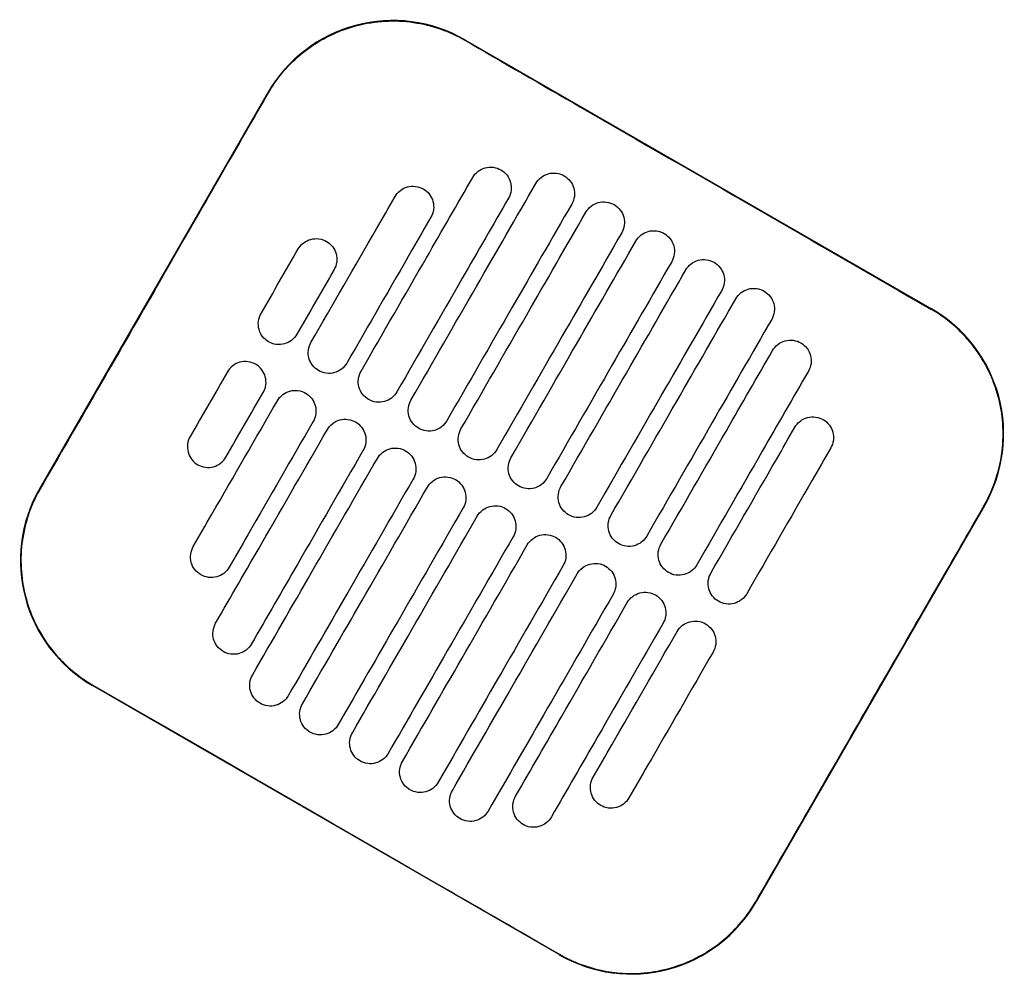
# Model space of a CAD drawing. Header units: metres. Extents: x 15.7 to 54.8, y -39.7 to 1.1.
# Tile 411 of 500: x 36.243 to 36.447, y -2.307 to -2.109. Entities that reach past the tile are written whole.
import ezdxf

# ---------------------------------------------------------------- set-up
doc = ezdxf.new("R2010")
doc.units = ezdxf.units.M
doc.header["$MEASUREMENT"] = 0
doc.layers.add('2D', color=252, linetype='Continuous')

# ---------------------------------------------------------------- blocks, each defined once
blk = doc.blocks.new('2D_QYOS_600')
for p, q in [((1.01605, -0.31597), (1.11307, -0.37192)), ((0.92761, -0.40926), (0.97508, -0.32697)), ((1.12407, -0.4129), (1.07661, -0.49519)), ((1.03564, -0.50619), (0.93861, -0.45024))]:
    blk.add_line(p, q)
for centre, start, end in [((1.00106, -0.34196), 60.027, 150.027), ((1.09808, -0.39791), 330.027, 60.027), ((0.9536, -0.42425), 150.027, 240.027), ((1.05062, -0.48021), 240.027, 330.027)]:
    blk.add_arc(centre, 0.03, start, end)
for points, knots in [([(0.97517, -0.32702), (0.97555, -0.32636), (0.97596, -0.32572), (0.97839, -0.32215), (0.98091, -0.3196), (0.98676, -0.31546), (0.99005, -0.31393), (0.99741, -0.31202), (1.00143, -0.3118), (1.00912, -0.31292), (1.01272, -0.31417), (1.016, -0.31606)], [-8.20809, -8.20809, -8.20809, -8.20809, -7.978943, -7.978943, -6.912231, -6.912231, -5.830065, -5.830065, -4.632711, -4.632711, -3.498654, -3.498654, -3.498654, -3.498654]), ([(1.016, -0.31606), (1.02389, -0.32062), (1.03209, -0.32535), (1.0644, -0.34399), (1.08871, -0.35801), (1.11302, -0.37202)], [-3.18138, -3.18138, -3.18138, -3.18138, -2.673929, -2.673929, -1.133377, -1.133377, -1.133377, -1.133377]), ([(0.95145, -0.36818), (0.95239, -0.36655), (0.95332, -0.36493), (0.96227, -0.34941), (0.96884, -0.33801), (0.97517, -0.32702)], [-12.071476, -12.071476, -12.071476, -12.071476, -11.509189, -11.509189, -6.696301, -6.696301, -6.696301, -6.696301]), ([(1.01766, -0.3446), (1.01791, -0.34417), (1.01827, -0.34371), (1.01922, -0.34299), (1.01972, -0.34275), (1.02079, -0.34245), (1.02137, -0.34241), (1.02256, -0.34257), (1.02311, -0.34278), (1.02353, -0.34303)], [-0.5514248, -0.5514248, -0.5514248, -0.5514248, -0.4031161, -0.4031161, -0.2776965, -0.2776965, -0.1471644, -0.1471644, 0, 0, 0, 0]), ([(1.02353, -0.34303), (1.02396, -0.34327), (1.02442, -0.34364), (1.02515, -0.34459), (1.02539, -0.34509), (1.02568, -0.34616), (1.02573, -0.34673), (1.02557, -0.34792), (1.02536, -0.34847), (1.02511, -0.34889)], [-0.5553003, -0.5553003, -0.5553003, -0.5553003, -0.4045497, -0.4045497, -0.2782639, -0.2782639, -0.1472208, -0.1472208, 0, 0, 0, 0]), ([(1.03081, -0.34583), (1.03105, -0.34541), (1.03142, -0.34494), (1.03237, -0.34422), (1.03286, -0.34398), (1.03393, -0.34368), (1.03451, -0.34364), (1.03571, -0.3438), (1.03625, -0.34401), (1.03668, -0.34426)], [-0.5514378, -0.5514378, -0.5514378, -0.5514378, -0.4031217, -0.4031217, -0.2776979, -0.2776979, -0.1471642, -0.1471642, 0, 0, 0, 0]), ([(0.99443, -0.38489), (0.99897, -0.37702), (1.00351, -0.36915), (1.01125, -0.35572), (1.01446, -0.35016), (1.01766, -0.3446)], [0.699452, 0.699452, 0.699452, 0.699452, 3.42526, 3.42526, 5.350619, 5.350619, 5.350619, 5.350619]), ([(1.00482, -0.39088), (1.00936, -0.38301), (1.0139, -0.37514), (1.02256, -0.36012), (1.02668, -0.35298), (1.03081, -0.34583)], [0.699452, 0.699452, 0.699452, 0.699452, 3.425292, 3.425292, 5.900643, 5.900643, 5.900643, 5.900643]), ([(1.03668, -0.34426), (1.0371, -0.3445), (1.03757, -0.34487), (1.03829, -0.34582), (1.03853, -0.34632), (1.03883, -0.34739), (1.03887, -0.34796), (1.03872, -0.34916), (1.0385, -0.3497), (1.03826, -0.35012)], [-0.5552876, -0.5552876, -0.5552876, -0.5552876, -0.4045446, -0.4045446, -0.2782629, -0.2782629, -0.1472212, -0.1472212, 0, 0, 0, 0]), ([(1.00152, -0.34856), (1.00177, -0.34814), (1.00213, -0.34768), (1.00308, -0.34696), (1.00358, -0.34671), (1.00465, -0.34642), (1.00523, -0.34638), (1.00642, -0.34653), (1.00697, -0.34675), (1.00739, -0.34699)], [-0.5513875, -0.5513875, -0.5513875, -0.5513875, -0.4031047, -0.4031047, -0.2776919, -0.2776919, -0.1471638, -0.1471638, 0, 0, 0, 0]), ([(1.00739, -0.34699), (1.00782, -0.34724), (1.00828, -0.3476), (1.00901, -0.34856), (1.00925, -0.34906), (1.00954, -0.35013), (1.00958, -0.3507), (1.00943, -0.35189), (1.00922, -0.35244), (1.00897, -0.35286)], [-0.5553353, -0.5553353, -0.5553353, -0.5553353, -0.4045593, -0.4045593, -0.278267, -0.278267, -0.1472205, -0.1472205, 0, 0, 0, 0]), ([(0.98403, -0.37889), (0.98857, -0.37102), (0.99311, -0.36315), (0.99894, -0.35304), (1.00023, -0.3508), (1.00152, -0.34856)], [0.699452, 0.699452, 0.699452, 0.699452, 3.425217, 3.425217, 4.200582, 4.200582, 4.200582, 4.200582]), ([(1.02511, -0.34889), (1.02191, -0.35445), (1.0187, -0.36001), (1.01096, -0.37344), (1.00642, -0.38131), (1.00188, -0.38918)], [1.499949, 1.499949, 1.499949, 1.499949, 3.425284, 3.425284, 6.151116, 6.151116, 6.151116, 6.151116]), ([(1.03826, -0.35012), (1.03413, -0.35727), (1.03001, -0.36442), (1.02135, -0.37944), (1.01681, -0.38731), (1.01227, -0.39518)], [0.949973, 0.949973, 0.949973, 0.949973, 3.425307, 3.425307, 6.151164, 6.151164, 6.151164, 6.151164]), ([(1.0412, -0.35182), (1.04145, -0.3514), (1.04181, -0.35094), (1.04276, -0.35022), (1.04326, -0.34997), (1.04433, -0.34968), (1.04491, -0.34964), (1.0461, -0.34979), (1.04665, -0.35001), (1.04707, -0.35025)], [-0.5514274, -0.5514274, -0.5514274, -0.5514274, -0.4031209, -0.4031209, -0.2776962, -0.2776962, -0.1471634, -0.1471634, 0, 0, 0, 0]), ([(1.01522, -0.39688), (1.01976, -0.38901), (1.0243, -0.38114), (1.03296, -0.36612), (1.03708, -0.35897), (1.0412, -0.35182)], [0.699452, 0.699452, 0.699452, 0.699452, 3.425313, 3.425313, 5.900643, 5.900643, 5.900643, 5.900643]), ([(1.04707, -0.35025), (1.04749, -0.3505), (1.04796, -0.35086), (1.04868, -0.35182), (1.04893, -0.35231), (1.04922, -0.35339), (1.04926, -0.35396), (1.04911, -0.35515), (1.0489, -0.35569), (1.04865, -0.35612)], [-0.5552953, -0.5552953, -0.5552953, -0.5552953, -0.4045437, -0.4045437, -0.2782634, -0.2782634, -0.1472215, -0.1472215, 0, 0, 0, 0]), ([(1.00897, -0.35286), (1.00768, -0.3551), (1.00639, -0.35734), (1.00056, -0.36745), (0.99602, -0.37532), (0.99148, -0.38319)], [2.649916, 2.649916, 2.649916, 2.649916, 3.425249, 3.425249, 6.151046, 6.151046, 6.151046, 6.151046]), ([(1.04865, -0.35612), (1.04453, -0.36327), (1.04041, -0.37041), (1.03175, -0.38543), (1.02721, -0.3933), (1.02267, -0.40117)], [0.949998, 0.949998, 0.949998, 0.949998, 3.42532, 3.42532, 6.151189, 6.151189, 6.151189, 6.151189]), ([(1.0516, -0.35782), (1.05184, -0.3574), (1.05221, -0.35693), (1.05316, -0.35621), (1.05365, -0.35597), (1.05472, -0.35567), (1.0553, -0.35563), (1.0565, -0.35579), (1.05704, -0.356), (1.05747, -0.35625)], [-0.5514139, -0.5514139, -0.5514139, -0.5514139, -0.4031194, -0.4031194, -0.2776944, -0.2776944, -0.1471626, -0.1471626, 0, 0, 0, 0]), ([(1.05747, -0.35625), (1.05789, -0.35649), (1.05836, -0.35686), (1.05908, -0.35781), (1.05932, -0.35831), (1.05962, -0.35938), (1.05966, -0.35995), (1.05951, -0.36115), (1.05929, -0.36169), (1.05905, -0.36211)], [-0.5553076, -0.5553076, -0.5553076, -0.5553076, -0.4045445, -0.4045445, -0.2782646, -0.2782646, -0.1472219, -0.1472219, 0, 0, 0, 0]), ([(0.98139, -0.35946), (0.98163, -0.35904), (0.982, -0.35858), (0.98294, -0.35786), (0.98344, -0.35761), (0.98451, -0.35732), (0.98509, -0.35728), (0.98629, -0.35743), (0.98683, -0.35764), (0.98726, -0.35789)], [-0.5513269, -0.5513269, -0.5513269, -0.5513269, -0.4030891, -0.4030891, -0.2776846, -0.2776846, -0.1471626, -0.1471626, 0, 0, 0, 0]), ([(0.98726, -0.35789), (0.98768, -0.35813), (0.98815, -0.3585), (0.98887, -0.35946), (0.98911, -0.35995), (0.98941, -0.36102), (0.98945, -0.3616), (0.98929, -0.36279), (0.98908, -0.36333), (0.98884, -0.36376)], [-0.5553938, -0.5553938, -0.5553938, -0.5553938, -0.4045733, -0.4045733, -0.2782728, -0.2782728, -0.147221, -0.147221, 0, 0, 0, 0]), ([(1.02561, -0.40287), (1.03015, -0.395), (1.03469, -0.38713), (1.04335, -0.37211), (1.04747, -0.36497), (1.0516, -0.35782)], [0.699452, 0.699452, 0.699452, 0.699452, 3.425322, 3.425322, 5.900643, 5.900643, 5.900643, 5.900643]), ([(1.05905, -0.36211), (1.05492, -0.36926), (1.0508, -0.37641), (1.04214, -0.39143), (1.0376, -0.3993), (1.03306, -0.40717)], [0.950001, 0.950001, 0.950001, 0.950001, 3.425322, 3.425322, 6.151192, 6.151192, 6.151192, 6.151192]), ([(1.06199, -0.36381), (1.06224, -0.36339), (1.0626, -0.36293), (1.06355, -0.36221), (1.06405, -0.36196), (1.06512, -0.36167), (1.0657, -0.36163), (1.06689, -0.36178), (1.06744, -0.362), (1.06786, -0.36224)], [-0.551397, -0.551397, -0.551397, -0.551397, -0.4031173, -0.4031173, -0.2776925, -0.2776925, -0.1471621, -0.1471621, 0, 0, 0, 0]), ([(1.06786, -0.36224), (1.06828, -0.36249), (1.06875, -0.36285), (1.06947, -0.36381), (1.06972, -0.3643), (1.07001, -0.36538), (1.07005, -0.36595), (1.0699, -0.36714), (1.06969, -0.36769), (1.06944, -0.36811)], [-0.5553245, -0.5553245, -0.5553245, -0.5553245, -0.4045471, -0.4045471, -0.2782667, -0.2782667, -0.1472226, -0.1472226, 0, 0, 0, 0]), ([(1.03601, -0.40887), (1.04055, -0.401), (1.04509, -0.39313), (1.05375, -0.37811), (1.05787, -0.37096), (1.06199, -0.36381)], [0.699452, 0.699452, 0.699452, 0.699452, 3.425321, 3.425321, 5.900643, 5.900643, 5.900643, 5.900643]), ([(1.06944, -0.36811), (1.06532, -0.37526), (1.0612, -0.3824), (1.05254, -0.39742), (1.048, -0.40529), (1.04346, -0.41317)], [0.949982, 0.949982, 0.949982, 0.949982, 3.425312, 3.425312, 6.151173, 6.151173, 6.151173, 6.151173]), ([(1.07239, -0.36981), (1.07263, -0.36939), (1.073, -0.36892), (1.07395, -0.3682), (1.07444, -0.36796), (1.07551, -0.36766), (1.07609, -0.36762), (1.07729, -0.36778), (1.07783, -0.36799), (1.07826, -0.36824)], [-0.551377, -0.551377, -0.551377, -0.551377, -0.4031143, -0.4031143, -0.2776905, -0.2776905, -0.1471617, -0.1471617, 0, 0, 0, 0]), ([(1.07826, -0.36824), (1.07868, -0.36848), (1.07915, -0.36885), (1.07987, -0.3698), (1.08011, -0.3703), (1.08041, -0.37137), (1.08045, -0.37194), (1.0803, -0.37314), (1.08008, -0.37368), (1.07984, -0.37411)], [-0.5553462, -0.5553462, -0.5553462, -0.5553462, -0.4045514, -0.4045514, -0.2782696, -0.2782696, -0.1472236, -0.1472236, 0, 0, 0, 0]), ([(1.0464, -0.41486), (1.05094, -0.40699), (1.05548, -0.39912), (1.06414, -0.3841), (1.06827, -0.37696), (1.07239, -0.36981)], [0.699452, 0.699452, 0.699452, 0.699452, 3.425308, 3.425308, 5.900643, 5.900643, 5.900643, 5.900643]), ([(1.12398, -0.41284), (1.12472, -0.41156), (1.12536, -0.41023), (1.12683, -0.40648), (1.12746, -0.40401), (1.12776, -0.40148), (1.12822, -0.39768), (1.12795, -0.39383), (1.12595, -0.38644), (1.12426, -0.38298), (1.11964, -0.37684), (1.11674, -0.37423), (1.11329, -0.37217), (1.11315, -0.3721), (1.11302, -0.37202)], [17.619777, 17.619777, 17.619777, 17.619777, 18.064718, 18.064718, 18.827754, 18.827754, 18.827754, 19.97637, 19.97637, 21.122539, 21.122539, 22.281306, 22.281306, 22.328075, 22.328075, 22.328075, 22.328075]), ([(0.97522, -0.37877), (0.97479, -0.37852), (0.97433, -0.37816), (0.9736, -0.3772), (0.97336, -0.3767), (0.97307, -0.37563), (0.97303, -0.37506), (0.97318, -0.37387), (0.97339, -0.37332), (0.97364, -0.3729)], [-0.5554178, -0.5554178, -0.5554178, -0.5554178, -0.4045751, -0.4045751, -0.2782741, -0.2782741, -0.1472211, -0.1472211, 0, 0, 0, 0]), ([(1.07984, -0.37411), (1.07571, -0.38125), (1.07159, -0.3884), (1.06293, -0.40342), (1.05839, -0.41129), (1.05385, -0.41916)], [0.949941, 0.949941, 0.949941, 0.949941, 3.425291, 3.425291, 6.151132, 6.151132, 6.151132, 6.151132]), ([(0.98109, -0.37719), (0.98084, -0.37762), (0.98048, -0.37808), (0.97953, -0.3788), (0.97903, -0.37905), (0.97796, -0.37934), (0.97738, -0.37938), (0.97619, -0.37923), (0.97564, -0.37901), (0.97522, -0.37877)], [-0.5512937, -0.5512937, -0.5512937, -0.5512937, -0.403082, -0.403082, -0.27768, -0.27768, -0.1471612, -0.1471612, 0, 0, 0, 0]), ([(1.08003, -0.38057), (1.08028, -0.38015), (1.08064, -0.37968), (1.08159, -0.37896), (1.08209, -0.37872), (1.08316, -0.37842), (1.08374, -0.37838), (1.08493, -0.37854), (1.08548, -0.37875), (1.0859, -0.379)], [-0.5513421, -0.5513421, -0.5513421, -0.5513421, -0.4031061, -0.4031061, -0.2776864, -0.2776864, -0.147161, -0.147161, 0, 0, 0, 0]), ([(0.98561, -0.38476), (0.98519, -0.38452), (0.98472, -0.38415), (0.984, -0.3832), (0.98375, -0.3827), (0.98346, -0.38163), (0.98342, -0.38105), (0.98357, -0.37986), (0.98379, -0.37932), (0.98403, -0.37889)], [-0.5553983, -0.5553983, -0.5553983, -0.5553983, -0.4045681, -0.4045681, -0.278271, -0.278271, -0.1472202, -0.1472202, 0, 0, 0, 0]), ([(1.0568, -0.42086), (1.06134, -0.41299), (1.06588, -0.40512), (1.07362, -0.39169), (1.07683, -0.38613), (1.08003, -0.38057)], [0.699452, 0.699452, 0.699452, 0.699452, 3.425284, 3.425284, 5.350619, 5.350619, 5.350619, 5.350619]), ([(1.0859, -0.379), (1.08633, -0.37924), (1.08679, -0.37961), (1.08752, -0.38056), (1.08776, -0.38106), (1.08806, -0.38213), (1.0881, -0.3827), (1.08794, -0.3839), (1.08773, -0.38444), (1.08748, -0.38486)], [-0.5553798, -0.5553798, -0.5553798, -0.5553798, -0.4045588, -0.4045588, -0.278273, -0.278273, -0.147224, -0.147224, 0, 0, 0, 0]), ([(0.97252, -0.38344), (0.97209, -0.3832), (0.97155, -0.38298), (0.97035, -0.38283), (0.96978, -0.38287), (0.9687, -0.38317), (0.96821, -0.38341), (0.96726, -0.38413), (0.96689, -0.38459), (0.96665, -0.38502)], [0, 0, 0, 0, 0.1471605, 0.1471605, 0.2776781, 0.2776781, 0.4030803, 0.4030803, 0.5512777, 0.5512777, 0.5512777, 0.5512777]), ([(0.9741, -0.38931), (0.97434, -0.38889), (0.97456, -0.38834), (0.97471, -0.38715), (0.97467, -0.38658), (0.97438, -0.38551), (0.97413, -0.38501), (0.97341, -0.38406), (0.97294, -0.38369), (0.97252, -0.38344)], [0, 0, 0, 0, 0.1472222, 0.1472222, 0.2782773, 0.2782773, 0.4045795, 0.4045795, 0.5554397, 0.5554397, 0.5554397, 0.5554397]), ([(0.99148, -0.38319), (0.99124, -0.38361), (0.99087, -0.38408), (0.98992, -0.38479), (0.98943, -0.38504), (0.98835, -0.38533), (0.98778, -0.38538), (0.98658, -0.38522), (0.98604, -0.38501), (0.98561, -0.38476)], [-0.5513071, -0.5513071, -0.5513071, -0.5513071, -0.4030846, -0.4030846, -0.2776802, -0.2776802, -0.1471604, -0.1471604, 0, 0, 0, 0]), ([(0.99601, -0.39076), (0.99558, -0.39051), (0.99512, -0.39015), (0.99439, -0.38919), (0.99415, -0.38869), (0.99386, -0.38762), (0.99382, -0.38705), (0.99397, -0.38586), (0.99418, -0.38531), (0.99443, -0.38489)], [-0.5553838, -0.5553838, -0.5553838, -0.5553838, -0.4045626, -0.4045626, -0.2782686, -0.2782686, -0.1472195, -0.1472195, 0, 0, 0, 0]), ([(1.08748, -0.38486), (1.08428, -0.39042), (1.08107, -0.39598), (1.07333, -0.40941), (1.06879, -0.41728), (1.06425, -0.42516)], [1.499901, 1.499901, 1.499901, 1.499901, 3.42526, 3.42526, 6.151068, 6.151068, 6.151068, 6.151068]), ([(0.97704, -0.39101), (0.97729, -0.39059), (0.97765, -0.39013), (0.9786, -0.38941), (0.9791, -0.38916), (0.98017, -0.38887), (0.98075, -0.38883), (0.98194, -0.38898), (0.98249, -0.38919), (0.98291, -0.38944)], [-0.5512944, -0.5512944, -0.5512944, -0.5512944, -0.4030833, -0.4030833, -0.2776787, -0.2776787, -0.1471599, -0.1471599, 0, 0, 0, 0]), ([(0.95955, -0.42134), (0.96084, -0.4191), (0.96213, -0.41686), (0.96796, -0.40675), (0.9725, -0.39888), (0.97704, -0.39101)], [2.649852, 2.649852, 2.649852, 2.649852, 3.425217, 3.425217, 6.150983, 6.150983, 6.150983, 6.150983]), ([(0.98291, -0.38944), (0.98334, -0.38968), (0.9838, -0.39005), (0.98453, -0.39101), (0.98477, -0.3915), (0.98506, -0.39257), (0.9851, -0.39315), (0.98495, -0.39434), (0.98474, -0.39488), (0.98449, -0.39531)], [-0.5554159, -0.5554159, -0.5554159, -0.5554159, -0.4045716, -0.4045716, -0.2782736, -0.2782736, -0.1472211, -0.1472211, 0, 0, 0, 0]), ([(1.00188, -0.38918), (1.00163, -0.38961), (1.00127, -0.39007), (1.00032, -0.39079), (0.99982, -0.39104), (0.99875, -0.39133), (0.99817, -0.39137), (0.99698, -0.39122), (0.99643, -0.391), (0.99601, -0.39076)], [-0.5513171, -0.5513171, -0.5513171, -0.5513171, -0.4030867, -0.4030867, -0.2776803, -0.2776803, -0.1471597, -0.1471597, 0, 0, 0, 0]), ([(1.0064, -0.39675), (1.00598, -0.39651), (1.00551, -0.39614), (1.00479, -0.39519), (1.00454, -0.39469), (1.00425, -0.39362), (1.00421, -0.39304), (1.00436, -0.39185), (1.00458, -0.39131), (1.00482, -0.39088)], [-0.5553742, -0.5553742, -0.5553742, -0.5553742, -0.4045587, -0.4045587, -0.278267, -0.278267, -0.1472191, -0.1472191, 0, 0, 0, 0]), ([(0.98744, -0.39701), (0.98768, -0.39658), (0.98805, -0.39612), (0.989, -0.3954), (0.98949, -0.39516), (0.99057, -0.39486), (0.99114, -0.39482), (0.99234, -0.39497), (0.99288, -0.39519), (0.99331, -0.39543)], [-0.5513075, -0.5513075, -0.5513075, -0.5513075, -0.4030857, -0.4030857, -0.2776792, -0.2776792, -0.1471593, -0.1471593, 0, 0, 0, 0]), ([(1.01227, -0.39518), (1.01203, -0.3956), (1.01166, -0.39607), (1.01071, -0.39679), (1.01022, -0.39703), (1.00914, -0.39733), (1.00857, -0.39737), (1.00737, -0.39721), (1.00683, -0.397), (1.0064, -0.39675)], [-0.5513237, -0.5513237, -0.5513237, -0.5513237, -0.4030882, -0.4030882, -0.2776804, -0.2776804, -0.1471592, -0.1471592, 0, 0, 0, 0]), ([(1.08468, -0.39653), (1.08493, -0.3961), (1.08529, -0.39564), (1.08624, -0.39492), (1.08674, -0.39467), (1.08781, -0.39438), (1.08839, -0.39434), (1.08958, -0.39449), (1.09013, -0.39471), (1.09055, -0.39495)], [-0.5513007, -0.5513007, -0.5513007, -0.5513007, -0.4030941, -0.4030941, -0.2776814, -0.2776814, -0.1471603, -0.1471603, 0, 0, 0, 0]), ([(1.09055, -0.39495), (1.09098, -0.3952), (1.09144, -0.39556), (1.09217, -0.39652), (1.09241, -0.39702), (1.09271, -0.39809), (1.09275, -0.39866), (1.09259, -0.39985), (1.09238, -0.4004), (1.09213, -0.40082)], [-0.5554179, -0.5554179, -0.5554179, -0.5554179, -0.4045683, -0.4045683, -0.2782761, -0.2782761, -0.1472238, -0.1472238, 0, 0, 0, 0]), ([(0.9642, -0.4373), (0.96741, -0.43174), (0.97061, -0.42618), (0.97836, -0.41275), (0.9829, -0.40488), (0.98744, -0.39701)], [1.499901, 1.499901, 1.499901, 1.499901, 3.42526, 3.42526, 6.151068, 6.151068, 6.151068, 6.151068]), ([(0.98449, -0.39531), (0.97995, -0.40318), (0.97541, -0.41105), (0.96958, -0.42116), (0.96829, -0.4234), (0.967, -0.42564)], [0.699452, 0.699452, 0.699452, 0.699452, 3.425249, 3.425249, 4.200582, 4.200582, 4.200582, 4.200582]), ([(0.99331, -0.39543), (0.99373, -0.39568), (0.9942, -0.39605), (0.99492, -0.397), (0.99517, -0.3975), (0.99546, -0.39857), (0.9955, -0.39914), (0.99535, -0.40033), (0.99513, -0.40088), (0.99489, -0.4013)], [-0.555397, -0.555397, -0.555397, -0.555397, -0.4045652, -0.4045652, -0.2782705, -0.2782705, -0.1472202, -0.1472202, 0, 0, 0, 0]), ([(1.0168, -0.40275), (1.01637, -0.4025), (1.01591, -0.40214), (1.01518, -0.40118), (1.01494, -0.40068), (1.01465, -0.39961), (1.01461, -0.39904), (1.01476, -0.39785), (1.01497, -0.3973), (1.01522, -0.39688)], [-0.5553693, -0.5553693, -0.5553693, -0.5553693, -0.4045566, -0.4045566, -0.2782661, -0.2782661, -0.1472189, -0.1472189, 0, 0, 0, 0]), ([(1.06719, -0.42685), (1.07173, -0.41898), (1.07627, -0.41111), (1.0821, -0.401), (1.08339, -0.39876), (1.08468, -0.39653)], [0.699452, 0.699452, 0.699452, 0.699452, 3.425249, 3.425249, 4.200582, 4.200582, 4.200582, 4.200582]), ([(0.9589, -0.39845), (0.95865, -0.39888), (0.95844, -0.39942), (0.95829, -0.40061), (0.95833, -0.40119), (0.95862, -0.40226), (0.95887, -0.40276), (0.95959, -0.40371), (0.96006, -0.40408), (0.96048, -0.40432)], [0, 0, 0, 0, 0.147223, 0.147223, 0.2782783, 0.2782783, 0.4045781, 0.4045781, 0.5554474, 0.5554474, 0.5554474, 0.5554474]), ([(0.99489, -0.4013), (0.99035, -0.40917), (0.98581, -0.41704), (0.97806, -0.43047), (0.97486, -0.43603), (0.97165, -0.44159)], [0.699452, 0.699452, 0.699452, 0.699452, 3.425284, 3.425284, 5.350619, 5.350619, 5.350619, 5.350619]), ([(0.99783, -0.403), (0.99808, -0.40258), (0.99844, -0.40212), (0.99939, -0.4014), (0.99989, -0.40115), (1.00096, -0.40086), (1.00154, -0.40082), (1.00273, -0.40097), (1.00328, -0.40118), (1.0037, -0.40143)], [-0.5513173, -0.5513173, -0.5513173, -0.5513173, -0.4030875, -0.4030875, -0.2776797, -0.2776797, -0.147159, -0.147159, 0, 0, 0, 0]), ([(1.02267, -0.40117), (1.02242, -0.4016), (1.02206, -0.40206), (1.02111, -0.40278), (1.02061, -0.40303), (1.01954, -0.40332), (1.01896, -0.40336), (1.01777, -0.40321), (1.01722, -0.40299), (1.0168, -0.40275)], [-0.551327, -0.551327, -0.551327, -0.551327, -0.403089, -0.403089, -0.2776804, -0.2776804, -0.1471589, -0.1471589, 0, 0, 0, 0]), ([(1.09213, -0.40082), (1.09084, -0.40306), (1.08955, -0.4053), (1.08372, -0.41541), (1.07918, -0.42328), (1.07464, -0.43115)], [2.649852, 2.649852, 2.649852, 2.649852, 3.425217, 3.425217, 6.150982, 6.150982, 6.150982, 6.150982]), ([(0.96048, -0.40432), (0.9609, -0.40457), (0.96145, -0.40478), (0.96265, -0.40493), (0.96322, -0.40489), (0.96429, -0.4046), (0.96479, -0.40435), (0.96574, -0.40363), (0.9661, -0.40317), (0.96635, -0.40275)], [0, 0, 0, 0, 0.1471602, 0.1471602, 0.2776775, 0.2776775, 0.4030818, 0.4030818, 0.5512681, 0.5512681, 0.5512681, 0.5512681]), ([(0.97185, -0.44806), (0.97597, -0.44091), (0.98009, -0.43376), (0.98875, -0.41874), (0.99329, -0.41087), (0.99783, -0.403)], [0.949941, 0.949941, 0.949941, 0.949941, 3.425292, 3.425292, 6.151132, 6.151132, 6.151132, 6.151132]), ([(1.0037, -0.40143), (1.00413, -0.40167), (1.00459, -0.40204), (1.00532, -0.403), (1.00556, -0.40349), (1.00585, -0.40456), (1.0059, -0.40514), (1.00574, -0.40633), (1.00553, -0.40687), (1.00528, -0.4073)], [-0.555383, -0.555383, -0.555383, -0.555383, -0.4045604, -0.4045604, -0.2782682, -0.2782682, -0.1472195, -0.1472195, 0, 0, 0, 0]), ([(1.02719, -0.40874), (1.02677, -0.4085), (1.0263, -0.40813), (1.02558, -0.40718), (1.02534, -0.40668), (1.02504, -0.40561), (1.025, -0.40503), (1.02515, -0.40384), (1.02537, -0.4033), (1.02561, -0.40287)], [-0.5553691, -0.5553691, -0.5553691, -0.5553691, -0.4045561, -0.4045561, -0.278266, -0.278266, -0.1472189, -0.1472189, 0, 0, 0, 0]), ([(1.00528, -0.4073), (1.00074, -0.41517), (0.9962, -0.42304), (0.98754, -0.43806), (0.98342, -0.44521), (0.9793, -0.45235)], [0.699452, 0.699452, 0.699452, 0.699452, 3.425308, 3.425308, 5.900643, 5.900643, 5.900643, 5.900643]), ([(1.00823, -0.409), (1.00847, -0.40857), (1.00884, -0.40811), (1.00979, -0.40739), (1.01028, -0.40715), (1.01136, -0.40685), (1.01193, -0.40681), (1.01313, -0.40696), (1.01367, -0.40718), (1.0141, -0.40742)], [-0.5513238, -0.5513238, -0.5513238, -0.5513238, -0.4030887, -0.4030887, -0.27768, -0.27768, -0.1471588, -0.1471588, 0, 0, 0, 0]), ([(1.0141, -0.40742), (1.01452, -0.40767), (1.01499, -0.40804), (1.01571, -0.40899), (1.01596, -0.40949), (1.01625, -0.41056), (1.01629, -0.41113), (1.01614, -0.41232), (1.01592, -0.41287), (1.01568, -0.41329)], [-0.5553737, -0.5553737, -0.5553737, -0.5553737, -0.4045574, -0.4045574, -0.2782667, -0.2782667, -0.1472191, -0.1472191, 0, 0, 0, 0]), ([(1.03306, -0.40717), (1.03282, -0.40759), (1.03245, -0.40806), (1.0315, -0.40878), (1.03101, -0.40902), (1.02993, -0.40932), (1.02936, -0.40936), (1.02816, -0.4092), (1.02762, -0.40899), (1.02719, -0.40874)], [-0.551327, -0.551327, -0.551327, -0.551327, -0.4030892, -0.4030892, -0.2776802, -0.2776802, -0.1471588, -0.1471588, 0, 0, 0, 0]), ([(0.92771, -0.40932), (0.92768, -0.40938), (0.92764, -0.40944), (0.92565, -0.41294), (0.9244, -0.41673), (0.92345, -0.42458), (0.92376, -0.42856), (0.9258, -0.43581), (0.92739, -0.43907), (0.93127, -0.44435), (0.93338, -0.44646), (0.93669, -0.44893), (0.93766, -0.44956), (0.93867, -0.45014)], [8.273299, 8.273299, 8.273299, 8.273299, 8.293543, 8.293543, 9.48086, 9.48086, 10.665623, 10.665623, 11.74288, 11.74288, 12.632334, 12.632334, 12.981673, 12.981673, 12.981673, 12.981673]), ([(0.98224, -0.45405), (0.98637, -0.4469), (0.99049, -0.43976), (0.99915, -0.42474), (1.00369, -0.41687), (1.00823, -0.409)], [0.949982, 0.949982, 0.949982, 0.949982, 3.425312, 3.425312, 6.151173, 6.151173, 6.151173, 6.151173]), ([(1.03759, -0.41474), (1.03716, -0.41449), (1.0367, -0.41413), (1.03598, -0.41317), (1.03573, -0.41267), (1.03544, -0.4116), (1.0354, -0.41103), (1.03555, -0.40984), (1.03576, -0.40929), (1.03601, -0.40887)], [-0.5553737, -0.5553737, -0.5553737, -0.5553737, -0.4045574, -0.4045574, -0.2782667, -0.2782667, -0.1472191, -0.1472191, 0, 0, 0, 0]), ([(1.01568, -0.41329), (1.01114, -0.42116), (1.0066, -0.42904), (0.99794, -0.44405), (0.99382, -0.4512), (0.98969, -0.45835)], [0.699452, 0.699452, 0.699452, 0.699452, 3.425321, 3.425321, 5.900643, 5.900643, 5.900643, 5.900643]), ([(1.01862, -0.41499), (1.01887, -0.41457), (1.01923, -0.41411), (1.02018, -0.41339), (1.02068, -0.41314), (1.02175, -0.41285), (1.02233, -0.41281), (1.02352, -0.41296), (1.02407, -0.41317), (1.02449, -0.41342)], [-0.551327, -0.551327, -0.551327, -0.551327, -0.4030892, -0.4030892, -0.2776802, -0.2776802, -0.1471588, -0.1471588, 0, 0, 0, 0]), ([(1.02449, -0.41342), (1.02492, -0.41366), (1.02538, -0.41403), (1.02611, -0.41499), (1.02635, -0.41548), (1.02664, -0.41655), (1.02669, -0.41713), (1.02653, -0.41832), (1.02632, -0.41886), (1.02607, -0.41929)], [-0.5553691, -0.5553691, -0.5553691, -0.5553691, -0.4045561, -0.4045561, -0.278266, -0.278266, -0.1472189, -0.1472189, 0, 0, 0, 0]), ([(1.04346, -0.41317), (1.04321, -0.41359), (1.04285, -0.41405), (1.0419, -0.41477), (1.0414, -0.41502), (1.04033, -0.41531), (1.03975, -0.41535), (1.03856, -0.4152), (1.03801, -0.41498), (1.03759, -0.41474)], [-0.5513238, -0.5513238, -0.5513238, -0.5513238, -0.4030887, -0.4030887, -0.27768, -0.27768, -0.1471588, -0.1471588, 0, 0, 0, 0]), ([(1.12398, -0.41284), (1.11786, -0.42344), (1.1115, -0.43447), (1.10257, -0.44994), (1.10139, -0.45198), (1.10024, -0.45399)], [-21.78268, -21.78268, -21.78268, -21.78268, -17.142885, -17.142885, -16.423665, -16.423665, -16.423665, -16.423665]), ([(0.99264, -0.46005), (0.99676, -0.4529), (1.00088, -0.44575), (1.00955, -0.43073), (1.01408, -0.42286), (1.01862, -0.41499)], [0.950001, 0.950001, 0.950001, 0.950001, 3.425322, 3.425322, 6.151192, 6.151192, 6.151192, 6.151192]), ([(1.04798, -0.42073), (1.04756, -0.42049), (1.04709, -0.42012), (1.04637, -0.41917), (1.04613, -0.41867), (1.04583, -0.4176), (1.04579, -0.41702), (1.04594, -0.41583), (1.04616, -0.41529), (1.0464, -0.41486)], [-0.555383, -0.555383, -0.555383, -0.555383, -0.4045605, -0.4045605, -0.2782682, -0.2782682, -0.1472195, -0.1472195, 0, 0, 0, 0]), ([(1.02607, -0.41929), (1.02153, -0.42716), (1.01699, -0.43503), (1.00833, -0.45005), (1.00421, -0.4572), (1.00009, -0.46434)], [0.699452, 0.699452, 0.699452, 0.699452, 3.425322, 3.425322, 5.900643, 5.900643, 5.900643, 5.900643]), ([(1.02902, -0.42099), (1.02926, -0.42056), (1.02963, -0.4201), (1.03058, -0.41938), (1.03107, -0.41914), (1.03215, -0.41884), (1.03272, -0.4188), (1.03392, -0.41895), (1.03446, -0.41917), (1.03489, -0.41941)], [-0.5513269, -0.5513269, -0.5513269, -0.5513269, -0.403089, -0.403089, -0.2776804, -0.2776804, -0.1471589, -0.1471589, 0, 0, 0, 0]), ([(1.03489, -0.41941), (1.03531, -0.41966), (1.03578, -0.42003), (1.0365, -0.42098), (1.03675, -0.42148), (1.03704, -0.42255), (1.03708, -0.42312), (1.03693, -0.42431), (1.03671, -0.42486), (1.03647, -0.42528)], [-0.5553693, -0.5553693, -0.5553693, -0.5553693, -0.4045566, -0.4045566, -0.2782661, -0.2782661, -0.1472189, -0.1472189, 0, 0, 0, 0]), ([(1.05385, -0.41916), (1.05361, -0.41958), (1.05324, -0.42005), (1.05229, -0.42077), (1.0518, -0.42101), (1.05073, -0.42131), (1.05015, -0.42135), (1.04895, -0.42119), (1.04841, -0.42098), (1.04798, -0.42073)], [-0.5513173, -0.5513173, -0.5513173, -0.5513173, -0.4030875, -0.4030875, -0.2776797, -0.2776797, -0.147159, -0.147159, 0, 0, 0, 0]), ([(0.96113, -0.42721), (0.96071, -0.42696), (0.96024, -0.4266), (0.95952, -0.42564), (0.95927, -0.42515), (0.95898, -0.42407), (0.95894, -0.4235), (0.95909, -0.42231), (0.95931, -0.42177), (0.95955, -0.42134)], [-0.555418, -0.555418, -0.555418, -0.555418, -0.4045683, -0.4045683, -0.2782762, -0.2782762, -0.1472238, -0.1472238, 0, 0, 0, 0]), ([(1.00303, -0.46604), (1.00716, -0.45889), (1.01128, -0.45175), (1.01994, -0.43673), (1.02448, -0.42886), (1.02902, -0.42099)], [0.949998, 0.949998, 0.949998, 0.949998, 3.42532, 3.42532, 6.151189, 6.151189, 6.151189, 6.151189]), ([(1.05838, -0.42673), (1.05796, -0.42648), (1.05749, -0.42612), (1.05677, -0.42516), (1.05652, -0.42466), (1.05623, -0.42359), (1.05619, -0.42302), (1.05634, -0.42183), (1.05655, -0.42128), (1.0568, -0.42086)], [-0.5553971, -0.5553971, -0.5553971, -0.5553971, -0.4045652, -0.4045652, -0.2782705, -0.2782705, -0.1472202, -0.1472202, 0, 0, 0, 0]), ([(0.967, -0.42564), (0.96676, -0.42606), (0.96639, -0.42652), (0.96544, -0.42724), (0.96495, -0.42749), (0.96387, -0.42778), (0.9633, -0.42782), (0.9621, -0.42767), (0.96156, -0.42745), (0.96113, -0.42721)], [-0.5513007, -0.5513007, -0.5513007, -0.5513007, -0.4030941, -0.4030941, -0.2776814, -0.2776814, -0.1471603, -0.1471603, 0, 0, 0, 0]), ([(1.03647, -0.42528), (1.03193, -0.43315), (1.02739, -0.44103), (1.01873, -0.45604), (1.01461, -0.46319), (1.01048, -0.47034)], [0.699452, 0.699452, 0.699452, 0.699452, 3.425313, 3.425313, 5.900643, 5.900643, 5.900643, 5.900643]), ([(1.03941, -0.42698), (1.03966, -0.42656), (1.04002, -0.4261), (1.04097, -0.42538), (1.04147, -0.42513), (1.04254, -0.42484), (1.04312, -0.4248), (1.04431, -0.42495), (1.04486, -0.42516), (1.04528, -0.42541)], [-0.5513236, -0.5513236, -0.5513236, -0.5513236, -0.4030881, -0.4030881, -0.2776804, -0.2776804, -0.1471592, -0.1471592, 0, 0, 0, 0]), ([(1.04528, -0.42541), (1.04571, -0.42565), (1.04617, -0.42602), (1.0469, -0.42698), (1.04714, -0.42747), (1.04744, -0.42854), (1.04748, -0.42912), (1.04732, -0.43031), (1.04711, -0.43085), (1.04686, -0.43128)], [-0.5553742, -0.5553742, -0.5553742, -0.5553742, -0.4045587, -0.4045587, -0.278267, -0.278267, -0.1472191, -0.1472191, 0, 0, 0, 0]), ([(1.06425, -0.42516), (1.064, -0.42558), (1.06364, -0.42604), (1.06269, -0.42676), (1.06219, -0.42701), (1.06112, -0.4273), (1.06054, -0.42734), (1.05935, -0.42719), (1.0588, -0.42697), (1.05838, -0.42673)], [-0.5513075, -0.5513075, -0.5513075, -0.5513075, -0.4030857, -0.4030857, -0.2776792, -0.2776792, -0.1471593, -0.1471593, 0, 0, 0, 0]), ([(1.01343, -0.47204), (1.01755, -0.46489), (1.02167, -0.45774), (1.03034, -0.44272), (1.03487, -0.43485), (1.03941, -0.42698)], [0.949972, 0.949972, 0.949972, 0.949972, 3.425307, 3.425307, 6.151164, 6.151164, 6.151164, 6.151164]), ([(1.06877, -0.43272), (1.06835, -0.43248), (1.06788, -0.43211), (1.06716, -0.43116), (1.06692, -0.43066), (1.06662, -0.42959), (1.06658, -0.42901), (1.06673, -0.42782), (1.06695, -0.42728), (1.06719, -0.42685)], [-0.555416, -0.555416, -0.555416, -0.555416, -0.4045716, -0.4045716, -0.2782736, -0.2782736, -0.1472211, -0.1472211, 0, 0, 0, 0]), ([(1.04686, -0.43128), (1.04232, -0.43915), (1.03779, -0.44702), (1.02912, -0.46204), (1.025, -0.46919), (1.02088, -0.47633)], [0.699452, 0.699452, 0.699452, 0.699452, 3.425292, 3.425292, 5.900643, 5.900643, 5.900643, 5.900643]), ([(1.04981, -0.43298), (1.05005, -0.43255), (1.05042, -0.43209), (1.05137, -0.43137), (1.05186, -0.43113), (1.05294, -0.43083), (1.05351, -0.43079), (1.05471, -0.43094), (1.05525, -0.43116), (1.05568, -0.43141)], [-0.551317, -0.551317, -0.551317, -0.551317, -0.4030867, -0.4030867, -0.2776803, -0.2776803, -0.1471597, -0.1471597, 0, 0, 0, 0]), ([(1.05568, -0.43141), (1.0561, -0.43165), (1.05657, -0.43202), (1.05729, -0.43297), (1.05754, -0.43347), (1.05783, -0.43454), (1.05787, -0.43511), (1.05772, -0.4363), (1.0575, -0.43685), (1.05726, -0.43727)], [-0.5553839, -0.5553839, -0.5553839, -0.5553839, -0.4045626, -0.4045626, -0.2782686, -0.2782686, -0.1472195, -0.1472195, 0, 0, 0, 0]), ([(1.07464, -0.43115), (1.0744, -0.43157), (1.07403, -0.43204), (1.07308, -0.43276), (1.07259, -0.433), (1.07152, -0.4333), (1.07094, -0.43334), (1.06974, -0.43318), (1.0692, -0.43297), (1.06877, -0.43272)], [-0.5512944, -0.5512944, -0.5512944, -0.5512944, -0.4030833, -0.4030833, -0.2776787, -0.2776787, -0.1471599, -0.1471599, 0, 0, 0, 0]), ([(1.02657, -0.47327), (1.02978, -0.46771), (1.03299, -0.46215), (1.04073, -0.44872), (1.04527, -0.44085), (1.04981, -0.43298)], [1.499949, 1.499949, 1.499949, 1.499949, 3.425284, 3.425284, 6.151116, 6.151116, 6.151116, 6.151116]), ([(0.96578, -0.44317), (0.96536, -0.44292), (0.96489, -0.44255), (0.96417, -0.4416), (0.96392, -0.4411), (0.96363, -0.44003), (0.96359, -0.43946), (0.96374, -0.43827), (0.96396, -0.43772), (0.9642, -0.4373)], [-0.55538, -0.55538, -0.55538, -0.55538, -0.4045589, -0.4045589, -0.278273, -0.278273, -0.147224, -0.147224, 0, 0, 0, 0]), ([(1.05726, -0.43727), (1.05272, -0.44514), (1.04818, -0.45302), (1.04043, -0.46645), (1.03723, -0.472), (1.03402, -0.47756)], [0.699452, 0.699452, 0.699452, 0.699452, 3.42526, 3.42526, 5.350619, 5.350619, 5.350619, 5.350619]), ([(1.0602, -0.43897), (1.06045, -0.43855), (1.06081, -0.43809), (1.06176, -0.43737), (1.06226, -0.43712), (1.06333, -0.43683), (1.06391, -0.43679), (1.0651, -0.43694), (1.06565, -0.43716), (1.06607, -0.4374)], [-0.551307, -0.551307, -0.551307, -0.551307, -0.4030846, -0.4030846, -0.2776802, -0.2776802, -0.1471604, -0.1471604, 0, 0, 0, 0]), ([(1.06607, -0.4374), (1.0665, -0.43764), (1.06696, -0.43801), (1.06769, -0.43897), (1.06793, -0.43946), (1.06823, -0.44053), (1.06827, -0.44111), (1.06811, -0.4423), (1.0679, -0.44284), (1.06765, -0.44327)], [-0.5553984, -0.5553984, -0.5553984, -0.5553984, -0.4045681, -0.4045681, -0.278271, -0.278271, -0.1472202, -0.1472202, 0, 0, 0, 0]), ([(1.04271, -0.4693), (1.044, -0.46706), (1.0453, -0.46482), (1.05113, -0.45471), (1.05567, -0.44684), (1.0602, -0.43897)], [2.649916, 2.649916, 2.649916, 2.649916, 3.425249, 3.425249, 6.151046, 6.151046, 6.151046, 6.151046]), ([(0.97165, -0.44159), (0.97141, -0.44202), (0.97104, -0.44248), (0.97009, -0.4432), (0.9696, -0.44344), (0.96852, -0.44374), (0.96795, -0.44378), (0.96675, -0.44363), (0.96621, -0.44341), (0.96578, -0.44317)], [-0.551342, -0.551342, -0.551342, -0.551342, -0.4031061, -0.4031061, -0.2776864, -0.2776864, -0.147161, -0.147161, 0, 0, 0, 0]), ([(1.06765, -0.44327), (1.06311, -0.45114), (1.05858, -0.45901), (1.05275, -0.46912), (1.05145, -0.47136), (1.05016, -0.4736)], [0.699452, 0.699452, 0.699452, 0.699452, 3.425217, 3.425217, 4.200582, 4.200582, 4.200582, 4.200582]), ([(0.97343, -0.45392), (0.97301, -0.45368), (0.97254, -0.45331), (0.97182, -0.45236), (0.97157, -0.45186), (0.97128, -0.45079), (0.97124, -0.45022), (0.97139, -0.44903), (0.9716, -0.44848), (0.97185, -0.44806)], [-0.5553464, -0.5553464, -0.5553464, -0.5553464, -0.4045515, -0.4045515, -0.2782697, -0.2782697, -0.1472236, -0.1472236, 0, 0, 0, 0]), ([(0.93867, -0.45014), (0.96298, -0.46415), (0.98729, -0.47817), (1.01962, -0.49683), (1.02766, -0.50146), (1.03569, -0.5061)], [1.133412, 1.133412, 1.133412, 1.133412, 2.681586, 2.681586, 3.193366, 3.193366, 3.193366, 3.193366]), ([(0.9793, -0.45235), (0.97906, -0.45278), (0.97869, -0.45324), (0.97774, -0.45396), (0.97724, -0.4542), (0.97617, -0.4545), (0.9756, -0.45454), (0.9744, -0.45439), (0.97385, -0.45417), (0.97343, -0.45392)], [-0.5513769, -0.5513769, -0.5513769, -0.5513769, -0.4031143, -0.4031143, -0.2776905, -0.2776905, -0.1471617, -0.1471617, 0, 0, 0, 0]), ([(0.98382, -0.45992), (0.9834, -0.45968), (0.98294, -0.45931), (0.98221, -0.45835), (0.98197, -0.45786), (0.98167, -0.45679), (0.98163, -0.45621), (0.98179, -0.45502), (0.982, -0.45448), (0.98224, -0.45405)], [-0.5553248, -0.5553248, -0.5553248, -0.5553248, -0.4045472, -0.4045472, -0.2782668, -0.2782668, -0.1472227, -0.1472227, 0, 0, 0, 0]), ([(0.98969, -0.45835), (0.98945, -0.45877), (0.98908, -0.45923), (0.98814, -0.45995), (0.98764, -0.4602), (0.98657, -0.46049), (0.98599, -0.46053), (0.9848, -0.46038), (0.98425, -0.46017), (0.98382, -0.45992)], [-0.5513969, -0.5513969, -0.5513969, -0.5513969, -0.4031172, -0.4031172, -0.2776925, -0.2776925, -0.1471621, -0.1471621, 0, 0, 0, 0]), ([(0.99422, -0.46592), (0.9938, -0.46567), (0.99333, -0.4653), (0.99261, -0.46435), (0.99236, -0.46385), (0.99207, -0.46278), (0.99203, -0.46221), (0.99218, -0.46102), (0.99239, -0.46047), (0.99264, -0.46005)], [-0.5553078, -0.5553078, -0.5553078, -0.5553078, -0.4045446, -0.4045446, -0.2782647, -0.2782647, -0.147222, -0.147222, 0, 0, 0, 0]), ([(1.00009, -0.46434), (0.99985, -0.46477), (0.99948, -0.46523), (0.99853, -0.46595), (0.99803, -0.46619), (0.99696, -0.46649), (0.99639, -0.46653), (0.99519, -0.46638), (0.99464, -0.46616), (0.99422, -0.46592)], [-0.5514137, -0.5514137, -0.5514137, -0.5514137, -0.4031194, -0.4031194, -0.2776944, -0.2776944, -0.1471627, -0.1471627, 0, 0, 0, 0]), ([(1.00461, -0.47191), (1.00419, -0.47167), (1.00373, -0.4713), (1.003, -0.47034), (1.00276, -0.46985), (1.00246, -0.46878), (1.00242, -0.4682), (1.00258, -0.46701), (1.00279, -0.46647), (1.00303, -0.46604)], [-0.5552955, -0.5552955, -0.5552955, -0.5552955, -0.4045438, -0.4045438, -0.2782634, -0.2782634, -0.1472215, -0.1472215, 0, 0, 0, 0]), ([(1.01048, -0.47034), (1.01024, -0.47076), (1.00987, -0.47122), (1.00893, -0.47194), (1.00843, -0.47219), (1.00736, -0.47248), (1.00678, -0.47252), (1.00559, -0.47237), (1.00504, -0.47216), (1.00461, -0.47191)], [-0.5514273, -0.5514273, -0.5514273, -0.5514273, -0.4031209, -0.4031209, -0.2776962, -0.2776962, -0.1471634, -0.1471634, 0, 0, 0, 0]), ([(1.04429, -0.47517), (1.04387, -0.47493), (1.0434, -0.47456), (1.04268, -0.4736), (1.04244, -0.47311), (1.04214, -0.47204), (1.0421, -0.47146), (1.04225, -0.47027), (1.04247, -0.46973), (1.04271, -0.4693)], [-0.5553355, -0.5553355, -0.5553355, -0.5553355, -0.4045594, -0.4045594, -0.278267, -0.278267, -0.1472206, -0.1472206, 0, 0, 0, 0]), ([(1.01501, -0.47791), (1.01459, -0.47766), (1.01412, -0.47729), (1.0134, -0.47634), (1.01315, -0.47584), (1.01286, -0.47477), (1.01282, -0.4742), (1.01297, -0.47301), (1.01318, -0.47246), (1.01343, -0.47204)], [-0.5552879, -0.5552879, -0.5552879, -0.5552879, -0.4045447, -0.4045447, -0.2782629, -0.2782629, -0.1472212, -0.1472212, 0, 0, 0, 0]), ([(1.02815, -0.47914), (1.02773, -0.47889), (1.02726, -0.47852), (1.02654, -0.47757), (1.0263, -0.47707), (1.026, -0.476), (1.02596, -0.47543), (1.02611, -0.47424), (1.02633, -0.47369), (1.02657, -0.47327)], [-0.5553006, -0.5553006, -0.5553006, -0.5553006, -0.4045498, -0.4045498, -0.2782639, -0.2782639, -0.1472208, -0.1472208, 0, 0, 0, 0]), ([(1.05016, -0.4736), (1.04992, -0.47402), (1.04955, -0.47448), (1.0486, -0.4752), (1.04811, -0.47545), (1.04704, -0.47574), (1.04646, -0.47578), (1.04526, -0.47563), (1.04472, -0.47541), (1.04429, -0.47517)], [-0.5513873, -0.5513873, -0.5513873, -0.5513873, -0.4031046, -0.4031046, -0.2776919, -0.2776919, -0.1471638, -0.1471638, 0, 0, 0, 0]), ([(1.02088, -0.47633), (1.02064, -0.47676), (1.02027, -0.47722), (1.01932, -0.47794), (1.01882, -0.47818), (1.01775, -0.47848), (1.01718, -0.47852), (1.01598, -0.47837), (1.01543, -0.47815), (1.01501, -0.47791)], [-0.5514376, -0.5514376, -0.5514376, -0.5514376, -0.4031217, -0.4031217, -0.2776979, -0.2776979, -0.1471642, -0.1471642, 0, 0, 0, 0]), ([(1.03402, -0.47756), (1.03378, -0.47799), (1.03341, -0.47845), (1.03246, -0.47917), (1.03197, -0.47941), (1.03089, -0.47971), (1.03032, -0.47975), (1.02912, -0.4796), (1.02858, -0.47938), (1.02815, -0.47914)], [-0.5514247, -0.5514247, -0.5514247, -0.5514247, -0.4031161, -0.4031161, -0.2776965, -0.2776965, -0.1471644, -0.1471644, 0, 0, 0, 0]), ([(1.03569, -0.5061), (1.03708, -0.5069), (1.03853, -0.50759), (1.04288, -0.50924), (1.04588, -0.50988), (1.05279, -0.51027), (1.05667, -0.50974), (1.06384, -0.50727), (1.06709, -0.50543), (1.07256, -0.5008), (1.07479, -0.49813), (1.07652, -0.49514)], [12.978915, 12.978915, 12.978915, 12.978915, 13.461173, 13.461173, 14.374287, 14.374287, 15.53872, 15.53872, 16.650066, 16.650066, 17.687358, 17.687358, 17.687358, 17.687358])]:
    blk.add_open_spline(points, degree=3, knots=knots)
for points in [[(0.97364, -0.3729), (0.97622, -0.36842), (0.9788, -0.36394), (0.98139, -0.35946)], [(0.98884, -0.36376), (0.98625, -0.36824), (0.98367, -0.37272), (0.98109, -0.37719)], [(0.95145, -0.36818), (0.94354, -0.38189), (0.93563, -0.39561), (0.92771, -0.40932)], [(0.96665, -0.38502), (0.96407, -0.3895), (0.96148, -0.39397), (0.9589, -0.39845)], [(0.96635, -0.40275), (0.96893, -0.39827), (0.97151, -0.39379), (0.9741, -0.38931)], [(1.10024, -0.45399), (1.09233, -0.4677), (1.08442, -0.48142), (1.07652, -0.49514)]]:
    blk.add_open_spline(points, degree=3)

msp = doc.modelspace()

# ---------------------------------------------------------------- block references
at = {"layer": '2D'}
msp.add_blockref('2D_QYOS_600', (35.31925, -1.79677), dxfattribs=at)

doc.saveas('drawing.dxf')
